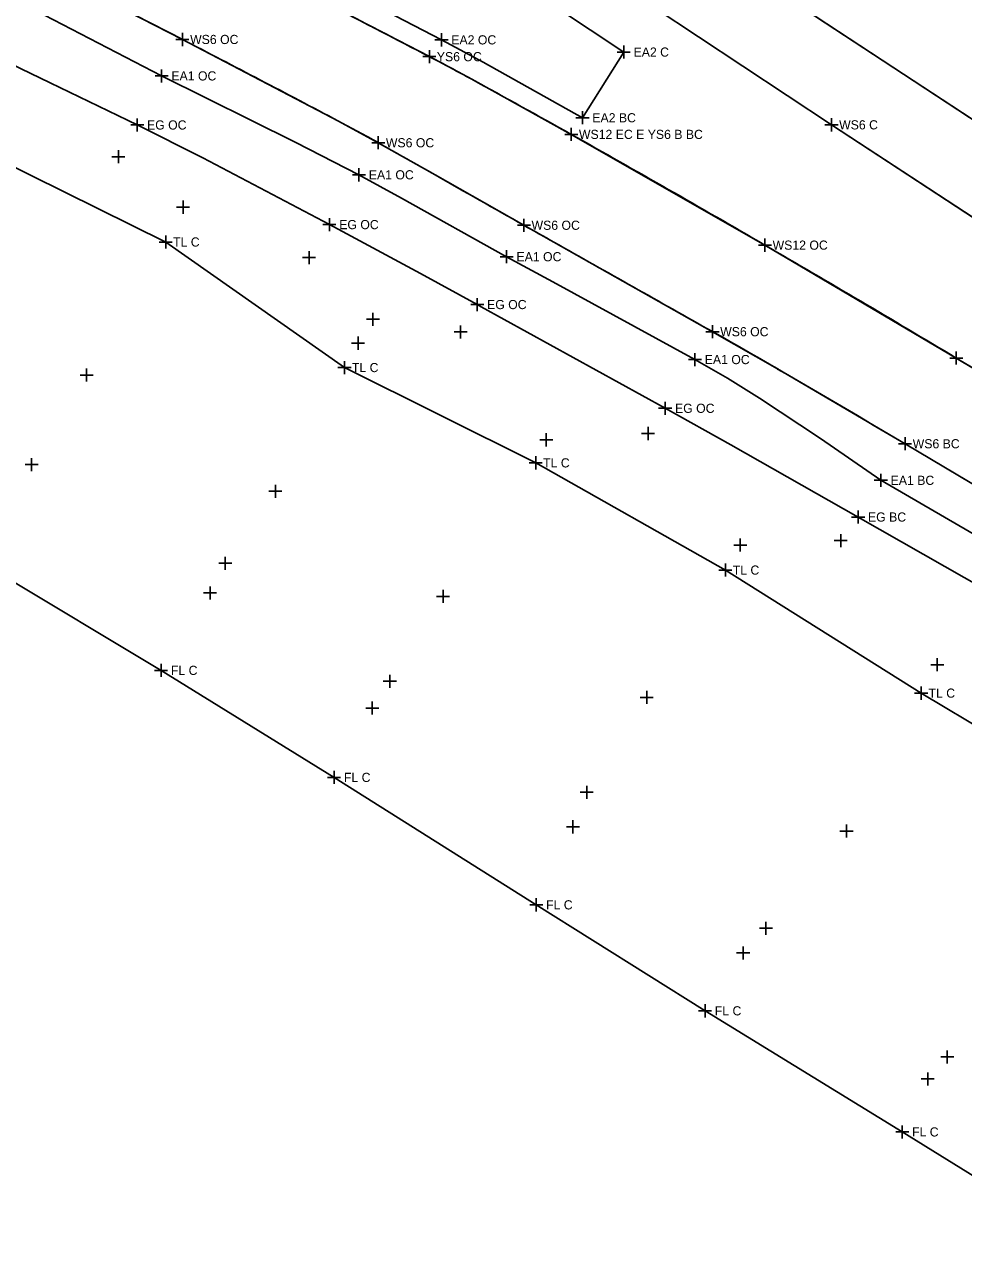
# Model space of a CAD drawing. Extents: x 1324236 to 1326110, y 459090 to 460782.
# Drawn here: x 1325514.6 to 1325658, y 459462.7 to 459650.5 of the extents above; entities that cross this region are included whole.
import ezdxf

# ---------------------------------------------------------------- set-up
doc = ezdxf.new("R2010")
doc.units = 0
for name, color, linetype in [('BD_X_Canopy', 7, 'Continuous'), ('DR_X_Ditch', 7, 'Continuous'), ('DT_X_Island', 7, 'Continuous'), ('DV_X_Property_Line', 7, 'Continuous'), ('PM_X_CL_Double_Solid', 7, 'Continuous'), ('PM_X_Edge_Line', 7, 'Continuous'), ('PM_X_Lane_Line', 7, 'Continuous'), ('PV_X_Shoulder', 7, 'Continuous'), ('RD_X_GR_Lt', 7, 'Continuous'), ('RW_X_CL', 7, 'Continuous'), ('RW_X_Esmt_SH', 7, 'Continuous')]:
    doc.layers.add(name, color=color, linetype=linetype)

msp = doc.modelspace()

# ---------------------------------------------------------------- linework, layer by layer
at = {"layer": 'BD_X_Canopy'}
msp.add_lwpolyline([(1325597.13, 459676.97), (1325673.91, 459626.47), (1325760.26, 459570.07)], dxfattribs=at)
at = {"layer": 'DR_X_Ditch'}
for points in [[(1325789.67, 459501.24), (1325767.16, 459515.02), (1325736.7, 459533.66), (1325707.89, 459551.13), (1325677.82, 459569.37), (1325649.11, 459586.44), (1325629.65, 459597.87), (1325629.65, 459597.87), (1325619.7, 459603.57), (1325619.7, 459603.57), (1325595.47, 459617.24), (1325595.47, 459617.24), (1325590.88, 459619.84), (1325590.88, 459619.84), (1325577.32, 459627.53), (1325577.32, 459627.53), (1325568.63, 459632.45), (1325568.63, 459632.45), (1325562.55, 459635.77), (1325562.55, 459635.77), (1325538.72, 459648.24), (1325538.72, 459648.24), (1325515.78, 459660.05)], [(1325598.12, 459633.73), (1325582.93, 459642.15), (1325582.93, 459642.15), (1325576.45, 459645.61), (1325576.45, 459645.61), (1325546.38, 459661.24)], [(1325610.79, 459653.1), (1325637.87, 459635.19), (1325667.08, 459616.03), (1325695.72, 459597.15), (1325753.25, 459559.39), (1325782.9, 459540.14)], [(1325798.46, 459513.88), (1325775.2, 459528.18), (1325745.11, 459546.59), (1325716.28, 459563.95), (1325685.92, 459582.25), (1325656.94, 459599.54), (1325627.71, 459616.8), (1325627.71, 459616.8), (1325598.12, 459633.73), (1325598.12, 459633.73)]]:
    msp.add_lwpolyline(points, dxfattribs=at)
at = {"layer": 'DT_X_Island'}
msp.add_lwpolyline([(1325671.36, 459558.44), (1325641.95, 459575.24), (1325622.48, 459586.27), (1325622.48, 459586.27), (1325612.47, 459591.86), (1325612.47, 459591.86), (1325584.37, 459607.38), (1325584.37, 459607.38), (1325583.76, 459607.72), (1325583.76, 459607.72), (1325575.09, 459612.44), (1325575.09, 459612.44), (1325561.17, 459619.94), (1325561.17, 459619.94), (1325541.81, 459630.16), (1325541.81, 459630.16), (1325531.81, 459635.17), (1325531.81, 459635.17), (1325518.53, 459641.59), (1325518.53, 459641.59), (1325500.31, 459650.38)], dxfattribs=at)
at = {"layer": 'DV_X_Property_Line'}
for p, q in [((1325578.29, 459647.18), (1325578.29, 459649.18)), ((1325577.29, 459648.18), (1325579.29, 459648.18)), ((1325606.14, 459645.31), (1325606.14, 459647.31)), ((1325605.14, 459646.31), (1325607.14, 459646.31)), ((1325535.53, 459641.67), (1325535.53, 459643.67)), ((1325534.53, 459642.67), (1325536.53, 459642.67)), ((1325599.84, 459635.27), (1325599.84, 459637.27)), ((1325531.81, 459634.17), (1325531.81, 459636.17)), ((1325598.84, 459636.27), (1325600.84, 459636.27)), ((1325530.81, 459635.17), (1325532.81, 459635.17)), ((1325565.69, 459626.55), (1325565.69, 459628.55)), ((1325564.69, 459627.55), (1325566.69, 459627.55)), ((1325561.17, 459618.94), (1325561.17, 459620.94)), ((1325560.17, 459619.94), (1325562.17, 459619.94)), ((1325587.25, 459615.03), (1325589.25, 459615.03)), ((1325588.25, 459614.03), (1325588.25, 459616.03)), ((1325582.76, 459607.72), (1325584.76, 459607.72)), ((1325583.76, 459606.72), (1325583.76, 459608.72)), ((1325617.01, 459598.31), (1325617.01, 459600.31)), ((1325616.01, 459599.31), (1325618.01, 459599.31)), ((1325612.47, 459590.86), (1325612.47, 459592.86)), ((1325611.47, 459591.86), (1325613.47, 459591.86)), ((1325645.41, 459579.85), (1325645.41, 459581.85)), ((1325644.41, 459580.85), (1325646.41, 459580.85)), ((1325640.95, 459575.24), (1325642.95, 459575.24)), ((1325641.95, 459574.24), (1325641.95, 459576.24))]:
    msp.add_line(p, q, dxfattribs=at)
at = {"layer": 'PM_X_CL_Double_Solid'}
for p, q in [((1325507.44, 459568.6), (1325535.46, 459551.8)), ((1325535.46, 459551.8), (1325561.89, 459535.44)), ((1325561.89, 459535.44), (1325592.77, 459515.96)), ((1325592.77, 459515.96), (1325618.55, 459499.76)), ((1325618.55, 459499.76), (1325648.68, 459481.25)), ((1325648.68, 459481.25), (1325678.67, 459462.68))]:
    msp.add_line(p, q, dxfattribs=at)
at = {"layer": 'PM_X_Edge_Line'}
for p, q in [((1325610.79, 459653.1), (1325637.87, 459635.19)), ((1325637.87, 459635.19), (1325667.08, 459616.03)), ((1325685.92, 459582.25), (1325656.94, 459599.54)), ((1325677.82, 459569.37), (1325649.11, 459586.44))]:
    msp.add_line(p, q, dxfattribs=at)
for centre, radius, start, end in [((1323676.43, 456058.71), 4043.86, 62.57916, 62.94473), ((1299669.69, 409843.18), 56137.71, 62.516966, 62.551561), ((1323767.2, 456233.66), 3846.77, 62.17857, 62.57916), ((1325420.23, 459345.29), 338.52, 61.2742, 62.517), ((1324672.73, 457981.41), 1893.81, 60.74884, 61.27424), ((1325443.61, 459410.38), 254.85, 60.6222, 62.1786), ((1324389.32, 457486.76), 2463.88, 59.82664, 60.61939), ((1324597.27, 457907.01), 1980.07, 60.33316, 60.62216), ((1327964.93, 463819.09), 4823.88, 240.33316, 240.51832), ((1328542.88, 464841.38), 5998.23, 240.518316, 240.568707), ((1243616.84, 314314.24), 166833.63, 60.5591514, 60.5687061), ((1324389.32, 457486.76), 2463.88, 59.03723, 59.82664), ((1325207.12, 458872.57), 839.4, 59.7764, 60.55915), ((1323992.44, 456787.52), 3252.46, 59.37875, 59.7764)]:
    msp.add_arc(centre, radius, start, end, dxfattribs=at)
at = {"layer": 'PM_X_Lane_Line'}
msp.add_line((1325597.13, 459676.97), (1325673.91, 459626.47), dxfattribs=at)
at = {"layer": 'PV_X_Shoulder'}
for points in [[(1325585.71, 459659.89), (1325606.14, 459646.31), (1325599.84, 459636.27), (1325584.64, 459644.77), (1325584.64, 459644.77), (1325578.29, 459648.18), (1325578.29, 459648.18), (1325548.59, 459663.64)], [(1325674.6, 459563.9), (1325645.41, 459580.85), (1325636.19, 459587.23), (1325626.85, 459593.43), (1325626.85, 459593.43), (1325621.99, 459596.46), (1325617.01, 459599.31), (1325617.01, 459599.31), (1325595.28, 459611.17), (1325595.28, 459611.17), (1325588.25, 459615.03), (1325588.25, 459615.03), (1325572.16, 459623.99), (1325572.16, 459623.99), (1325565.69, 459627.55), (1325565.69, 459627.55), (1325556.03, 459632.49), (1325556.03, 459632.49), (1325535.53, 459642.67), (1325535.53, 459642.67), (1325516.27, 459652.67)]]:
    msp.add_lwpolyline(points, dxfattribs=at)
at = {"layer": 'RD_X_GR_Lt'}
for p, q in [((1325505.49, 459632.42), (1325536.16, 459617.28)), ((1325536.16, 459617.28), (1325563.48, 459598.09)), ((1325563.48, 459598.09), (1325592.69, 459583.52)), ((1325592.69, 459583.52), (1325621.67, 459567.13)), ((1325621.67, 459567.13), (1325651.57, 459548.32)), ((1325651.57, 459548.32), (1325680.88, 459530.78))]:
    msp.add_line(p, q, dxfattribs=at)
at = {"layer": 'RW_X_CL'}
for p, q in [((1325538.72, 459647.24), (1325538.72, 459649.24)), ((1325537.72, 459648.24), (1325539.72, 459648.24)), ((1325575.45, 459645.61), (1325577.45, 459645.61)), ((1325576.45, 459644.61), (1325576.45, 459646.61)), ((1325637.87, 459634.19), (1325637.87, 459636.19)), ((1325597.12, 459633.73), (1325599.12, 459633.73)), ((1325598.12, 459632.73), (1325598.12, 459634.73)), ((1325636.87, 459635.19), (1325638.87, 459635.19)), ((1325567.63, 459632.45), (1325569.63, 459632.45)), ((1325568.63, 459631.45), (1325568.63, 459633.45)), ((1325527.93, 459630.32), (1325529.93, 459630.32)), ((1325528.93, 459629.32), (1325528.93, 459631.32)), ((1325537.81, 459622.61), (1325539.81, 459622.61)), ((1325538.81, 459621.61), (1325538.81, 459623.61)), ((1325590.88, 459618.84), (1325590.88, 459620.84)), ((1325589.88, 459619.84), (1325591.88, 459619.84)), ((1325626.71, 459616.8), (1325628.71, 459616.8)), ((1325627.71, 459615.8), (1325627.71, 459617.8)), ((1325557.06, 459614.9), (1325559.06, 459614.9)), ((1325558.06, 459613.9), (1325558.06, 459615.9)), ((1325566.82, 459605.46), (1325568.82, 459605.46)), ((1325567.82, 459604.46), (1325567.82, 459606.46)), ((1325580.22, 459603.53), (1325582.22, 459603.53)), ((1325581.22, 459602.53), (1325581.22, 459604.53)), ((1325618.7, 459603.57), (1325620.7, 459603.57)), ((1325619.7, 459602.57), (1325619.7, 459604.57)), ((1325564.54, 459601.81), (1325566.54, 459601.81)), ((1325565.54, 459600.81), (1325565.54, 459602.81)), ((1325656.94, 459598.54), (1325656.94, 459600.54)), ((1325524.07, 459595.94), (1325524.07, 459597.94)), ((1325655.94, 459599.54), (1325657.94, 459599.54)), ((1325523.07, 459596.94), (1325525.07, 459596.94)), ((1325609.85, 459587.01), (1325609.85, 459589.01)), ((1325593.3, 459587.04), (1325595.3, 459587.04)), ((1325594.3, 459586.04), (1325594.3, 459588.04)), ((1325608.85, 459588.01), (1325610.85, 459588.01)), ((1325649.11, 459585.44), (1325649.11, 459587.44)), ((1325648.11, 459586.44), (1325650.11, 459586.44)), ((1325514.67, 459583.26), (1325516.67, 459583.26)), ((1325515.67, 459582.26), (1325515.67, 459584.26)), ((1325551.91, 459579.18), (1325553.91, 459579.18)), ((1325552.91, 459578.18), (1325552.91, 459580.18)), ((1325623.93, 459569.96), (1325623.93, 459571.96)), ((1325638.29, 459571.63), (1325640.29, 459571.63)), ((1325639.29, 459570.63), (1325639.29, 459572.63)), ((1325622.93, 459570.96), (1325624.93, 459570.96)), ((1325544.26, 459568.18), (1325546.26, 459568.18)), ((1325545.26, 459567.18), (1325545.26, 459569.18)), ((1325542.93, 459562.63), (1325542.93, 459564.63)), ((1325578.53, 459562.11), (1325578.53, 459564.11)), ((1325541.93, 459563.63), (1325543.93, 459563.63)), ((1325577.53, 459563.11), (1325579.53, 459563.11)), ((1325654.04, 459551.67), (1325654.04, 459553.67)), ((1325570.4, 459549.13), (1325570.4, 459551.13)), ((1325653.04, 459552.67), (1325655.04, 459552.67)), ((1325569.4, 459550.13), (1325571.4, 459550.13)), ((1325608.65, 459547.67), (1325610.65, 459547.67)), ((1325609.65, 459546.67), (1325609.65, 459548.67)), ((1325566.72, 459546.04), (1325568.72, 459546.04)), ((1325567.72, 459545.04), (1325567.72, 459547.04)), ((1325600.49, 459532.17), (1325600.49, 459534.17)), ((1325599.49, 459533.17), (1325601.49, 459533.17)), ((1325598.37, 459526.89), (1325598.37, 459528.89)), ((1325597.37, 459527.89), (1325599.37, 459527.89)), ((1325639.17, 459527.24), (1325641.17, 459527.24)), ((1325640.17, 459526.24), (1325640.17, 459528.24)), ((1325627.86, 459511.38), (1325627.86, 459513.38)), ((1325626.86, 459512.38), (1325628.86, 459512.38)), ((1325624.38, 459507.6), (1325624.38, 459509.6)), ((1325623.38, 459508.6), (1325625.38, 459508.6)), ((1325654.56, 459492.71), (1325656.56, 459492.71)), ((1325655.56, 459491.71), (1325655.56, 459493.71)), ((1325651.57, 459489.34), (1325653.57, 459489.34)), ((1325652.57, 459488.34), (1325652.57, 459490.34))]:
    msp.add_line(p, q, dxfattribs=at)
at = {"layer": 'RW_X_Esmt_SH'}
for p, q in [((1325535.16, 459617.28), (1325537.16, 459617.28)), ((1325536.16, 459616.28), (1325536.16, 459618.28)), ((1325562.48, 459598.09), (1325564.48, 459598.09)), ((1325563.48, 459597.09), (1325563.48, 459599.09)), ((1325591.69, 459583.52), (1325593.69, 459583.52)), ((1325592.69, 459582.52), (1325592.69, 459584.52)), ((1325621.67, 459566.13), (1325621.67, 459568.13)), ((1325620.67, 459567.13), (1325622.67, 459567.13)), ((1325535.46, 459550.8), (1325535.46, 459552.8)), ((1325534.46, 459551.8), (1325536.46, 459551.8)), ((1325651.57, 459547.32), (1325651.57, 459549.32)), ((1325650.57, 459548.32), (1325652.57, 459548.32)), ((1325561.89, 459534.44), (1325561.89, 459536.44)), ((1325560.89, 459535.44), (1325562.89, 459535.44)), ((1325591.77, 459515.96), (1325593.77, 459515.96)), ((1325592.77, 459514.96), (1325592.77, 459516.96)), ((1325618.55, 459498.76), (1325618.55, 459500.76)), ((1325617.55, 459499.76), (1325619.55, 459499.76)), ((1325648.68, 459480.25), (1325648.68, 459482.25)), ((1325647.68, 459481.25), (1325649.68, 459481.25))]:
    msp.add_line(p, q, dxfattribs=at)

# ---------------------------------------------------------------- texts
at = {"layer": 'DV_X_Property_Line'}
for s, p in [('EA2 OC', (1325579.79, 459647.48)), ('EA2 C', (1325607.64, 459645.61)), ('EA1 OC', (1325537.03, 459641.97)), ('EG OC', (1325533.31, 459634.47)), ('EA2 BC', (1325601.34, 459635.57)), ('EA1 OC', (1325567.19, 459626.85)), ('EG OC', (1325562.67, 459619.24)), ('EA1 OC', (1325589.75, 459614.33)), ('EG OC', (1325585.26, 459607.02)), ('EA1 OC', (1325618.51, 459598.61)), ('EG OC', (1325613.97, 459591.16)), ('EA1 BC', (1325646.91, 459580.15)), ('EG BC', (1325643.45, 459574.54))]:
    msp.add_text(s, height=1.4, dxfattribs=at).set_placement(p)
at = {"layer": 'RW_X_CL'}
for s, p in [('WS6 OC', (1325539.89, 459647.54)), ('YS6 OC', (1325577.58, 459644.91)), ('WS6 C', (1325639.04, 459634.49)), ('WS12 EC E YS6 B BC', (1325599.29, 459633.03)), ('WS6 OC', (1325569.8, 459631.75)), ('WS6 OC', (1325592.05, 459619.14)), ('WS12 OC', (1325628.88, 459616.1)), ('WS6 OC', (1325620.87, 459602.87)), ('WS6 BC', (1325650.28, 459585.74))]:
    msp.add_text(s, height=1.4, dxfattribs=at).set_placement(p)
at = {"layer": 'RW_X_Esmt_SH'}
for s, p in [('TL C', (1325537.29, 459616.58)), ('TL C', (1325564.61, 459597.39)), ('TL C', (1325593.82, 459582.82)), ('TL C', (1325622.79, 459566.43)), ('FL C', (1325536.96, 459551.1)), ('TL C', (1325652.7, 459547.62)), ('FL C', (1325563.39, 459534.74)), ('FL C', (1325594.27, 459515.26)), ('FL C', (1325620.05, 459499.06)), ('FL C', (1325650.18, 459480.55))]:
    msp.add_text(s, height=1.4, dxfattribs=at).set_placement(p)

doc.saveas('drawing.dxf')
